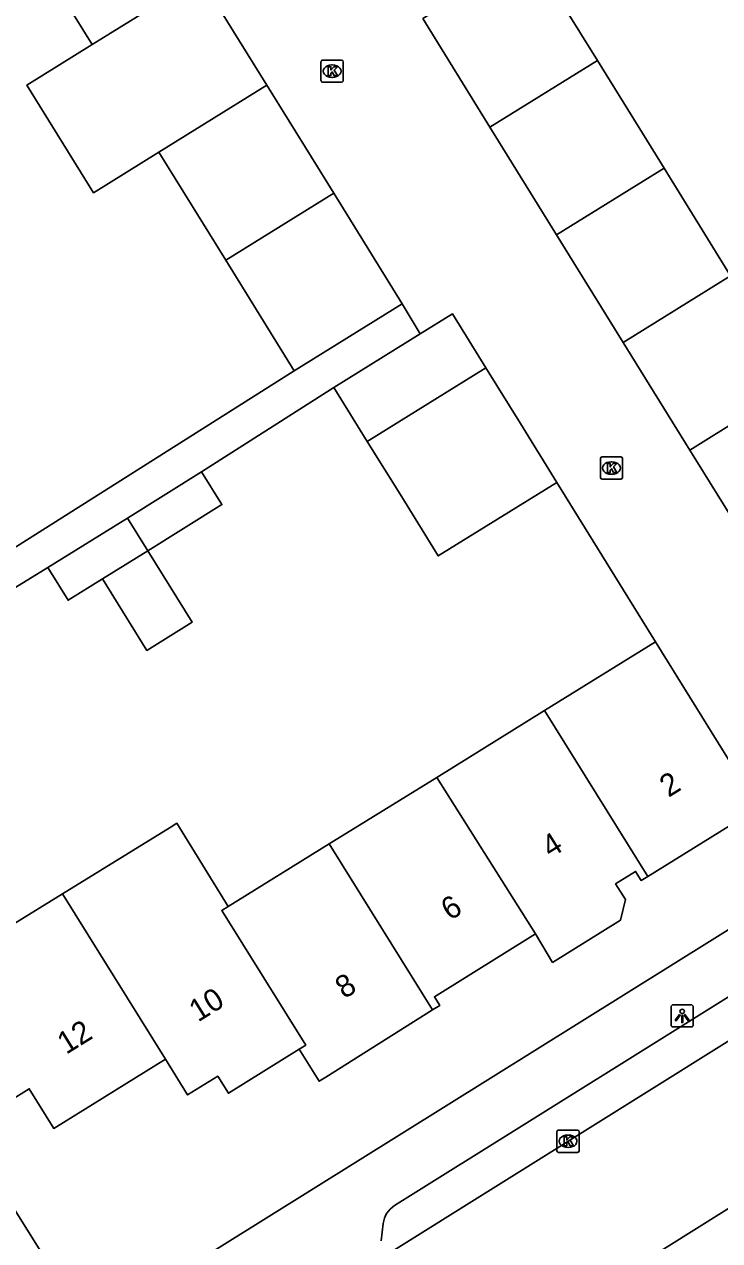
# Model space of a CAD drawing. Extents: x 157767 to 159171, y 387842 to 389425.
# Drawn here: x 158511.1 to 158542.4, y 388184.2 to 388239 of the extents above; entities that cross this region are included whole.
import ezdxf

# ---------------------------------------------------------------- set-up
doc = ezdxf.new("R2010")
doc.units = 0
for name, color, linetype in [('IMGEO_Kolk', 7, 'Continuous'), ('IMGEO_Lichtpunt', 7, 'Continuous'), ('IMGEO_Muur', 7, 'Continuous'), ('IMGEO_Pand', 7, 'Continuous'), ('IMGEO_Pand_nummerreeks', 7, 'Continuous'), ('IMGEO_Rijbaan_lokaal_open', 7, 'Continuous'), ('IMGEO_Voetpad_open', 7, 'Continuous')]:
    doc.layers.add(name, color=color, linetype=linetype)

msp = doc.modelspace()

# ---------------------------------------------------------------- linework, layer by layer
at = {"layer": 'IMGEO_Kolk'}
for p, q in [((158524.499, 388236.446), (158524.499, 388237.298)), ((158524.574, 388237.372), (158525.426, 388237.372)), ((158525.5, 388237.298), (158525.5, 388236.446)), ((158524.987, 388237.152), (158525.012, 388237.152)), ((158525.426, 388236.372), (158524.574, 388236.372)), ((158525.01, 388236.592), (158524.985, 388236.592)), ((158537.077, 388218.578), (158537.077, 388219.43)), ((158537.152, 388219.504), (158538.004, 388219.504)), ((158537.565, 388219.284), (158537.59, 388219.284)), ((158538.078, 388219.43), (158538.078, 388218.578)), ((158537.588, 388218.724), (158537.563, 388218.724)), ((158538.004, 388218.504), (158537.152, 388218.504)), ((158535.121, 388188.268), (158535.121, 388189.12)), ((158535.196, 388189.194), (158536.048, 388189.194)), ((158535.609, 388188.974), (158535.634, 388188.974)), ((158536.122, 388189.12), (158536.122, 388188.268)), ((158536.048, 388188.194), (158535.196, 388188.194)), ((158535.632, 388188.414), (158535.607, 388188.414))]:
    msp.add_line(p, q, dxfattribs=at)
for points in [[(158524.499, 388236.446), (158524.499, 388237.298)], [(158524.574, 388237.372), (158525.426, 388237.372)], [(158525.5, 388237.298), (158525.5, 388236.446)], [(158524.82, 388237.072), (158524.943, 388237.072), (158524.943, 388236.921), (158525.073, 388237.072), (158525.237, 388237.072), (158525.091, 388236.921), (158525.244, 388236.672), (158525.092, 388236.672), (158525.007, 388236.836), (158524.943, 388236.769), (158524.943, 388236.672), (158524.82, 388236.672), (158524.82, 388237.072)], [(158525.426, 388236.372), (158524.574, 388236.372)], [(158537.077, 388218.578), (158537.077, 388219.43)], [(158537.152, 388219.504), (158538.004, 388219.504)], [(158537.398, 388219.204), (158537.521, 388219.204), (158537.521, 388219.053), (158537.651, 388219.204), (158537.815, 388219.204), (158537.669, 388219.053), (158537.822, 388218.804), (158537.67, 388218.804), (158537.585, 388218.968), (158537.521, 388218.901), (158537.521, 388218.804), (158537.398, 388218.804), (158537.398, 388219.204)], [(158538.078, 388219.43), (158538.078, 388218.578)], [(158538.004, 388218.504), (158537.152, 388218.504)], [(158535.121, 388188.268), (158535.121, 388189.12)], [(158535.196, 388189.194), (158536.048, 388189.194)], [(158536.122, 388189.12), (158536.122, 388188.268)], [(158535.442, 388188.894), (158535.565, 388188.894), (158535.565, 388188.743), (158535.695, 388188.894), (158535.859, 388188.894), (158535.713, 388188.743), (158535.866, 388188.494), (158535.714, 388188.494), (158535.629, 388188.658), (158535.565, 388188.591), (158535.565, 388188.494), (158535.442, 388188.494), (158535.442, 388188.894)], [(158536.048, 388188.194), (158535.196, 388188.194)]]:
    msp.add_lwpolyline(points, dxfattribs=at)
for centre, start, end in [((158524.576, 388237.296), 91.552, 178.448), ((158524.576, 388237.296), 91.552, 178.448), ((158525.424, 388237.296), 1.552, 88.448), ((158525.424, 388237.296), 1.552, 88.448), ((158524.576, 388236.448), 181.552, 268.448), ((158524.576, 388236.448), 181.552, 268.448), ((158525.424, 388236.448), 271.552, 358.448), ((158525.424, 388236.448), 271.552, 358.448), ((158537.154, 388219.428), 91.552, 178.448), ((158537.154, 388219.428), 91.552, 178.448), ((158538.002, 388219.428), 1.552, 88.448), ((158538.002, 388219.428), 1.552, 88.448), ((158537.154, 388218.58), 181.552, 268.448), ((158537.154, 388218.58), 181.552, 268.448), ((158538.002, 388218.58), 271.552, 358.448), ((158538.002, 388218.58), 271.552, 358.448), ((158535.198, 388189.118), 91.552, 178.448), ((158535.198, 388189.118), 91.552, 178.448), ((158536.046, 388189.118), 1.552, 88.448), ((158536.046, 388189.118), 1.552, 88.448), ((158535.198, 388188.27), 181.552, 268.448), ((158535.198, 388188.27), 181.552, 268.448), ((158536.046, 388188.27), 271.552, 358.448), ((158536.046, 388188.27), 271.552, 358.448)]:
    msp.add_arc(centre, 0.0765, start, end, dxfattribs=at)
for centre, major_axis, ratio, start_param, end_param in [((158524.986, 388236.872), (-0.387, 0.002), 0.722429, 4.712389, 7.853982), ((158525.011, 388236.872), (-0.39, 0.002), 0.717154, 1.570796, 4.712389), ((158537.564, 388219.004), (-0.387, 0.002), 0.722429, 4.712389, 7.853982), ((158537.589, 388219.004), (-0.39, 0.002), 0.717154, 1.570796, 4.712389), ((158535.608, 388188.694), (-0.387, 0.002), 0.722429, 4.712389, 7.853982), ((158535.633, 388188.694), (-0.39, 0.002), 0.717154, 1.570796, 4.712389)]:
    msp.add_ellipse(centre, major_axis=major_axis, ratio=ratio, start_param=start_param, end_param=end_param, dxfattribs=at)
at = {"layer": 'IMGEO_Lichtpunt'}
for p, q in [((158540.262, 388194.741), (158540.262, 388193.934)), ((158540.262, 388194.741), (158540.262, 388193.934)), ((158541.164, 388194.836), (158540.356, 388194.836)), ((158541.164, 388194.836), (158540.356, 388194.836)), ((158541.258, 388193.934), (158541.258, 388194.741)), ((158541.258, 388193.934), (158541.258, 388194.741)), ((158540.356, 388193.84), (158541.164, 388193.84)), ((158540.356, 388193.84), (158541.164, 388193.84))]:
    msp.add_line(p, q, dxfattribs=at)
for points in [[(158540.636, 388194.405), (158540.675, 388194.377), (158540.487, 388194.115), (158540.449, 388194.142), (158540.636, 388194.405)], [(158540.738, 388194.357), (158540.785, 388194.357), (158540.785, 388194.035), (158540.738, 388194.035), (158540.738, 388194.357)], [(158540.848, 388194.377), (158540.886, 388194.404), (158541.073, 388194.142), (158541.034, 388194.114), (158540.848, 388194.377)]]:
    msp.add_lwpolyline(points, dxfattribs=at)
msp.add_circle((158540.761, 388194.539), 0.0994, dxfattribs=at)
for centre, start, end in [((158540.356, 388194.741), 90, 180), ((158540.356, 388194.741), 90, 180), ((158541.164, 388194.741), 0, 90), ((158541.164, 388194.741), 0, 90), ((158540.356, 388193.934), 180, 270), ((158540.356, 388193.934), 180, 270), ((158541.164, 388193.934), 270, 0), ((158541.164, 388193.934), 270, 360)]:
    msp.add_arc(centre, 0.0946, start, end, dxfattribs=at)
at = {"layer": 'IMGEO_Muur'}
msp.add_lwpolyline([(158535.121, 388218.358), (158539.565, 388211.183)], dxfattribs=at)
at = {"layer": 'IMGEO_Pand'}
for points in [[(158514.202, 388238.068), (158511.184, 388242.939)], [(158529.077, 388239.236), (158533.328, 388241.87), (158533.915, 388242.233), (158536.942, 388237.347)], [(158519.054, 388241.095), (158514.202, 388238.068)], [(158522.06, 388236.243), (158519.054, 388241.095)], [(158532.103, 388234.351), (158529.077, 388239.236)], [(158514.202, 388238.068), (158511.258, 388236.245), (158514.261, 388231.397), (158517.205, 388233.22)], [(158532.103, 388234.351), (158536.942, 388237.347)], [(158536.942, 388237.347), (158539.942, 388232.504)], [(158517.205, 388233.22), (158522.06, 388236.243)], [(158522.06, 388236.243), (158525.074, 388231.378)], [(158535.105, 388229.505), (158532.103, 388234.351)], [(158520.214, 388228.362), (158517.205, 388233.22)], [(158535.105, 388229.505), (158539.942, 388232.504)], [(158539.942, 388232.504), (158542.941, 388227.664)], [(158520.214, 388228.362), (158525.074, 388231.378)], [(158525.074, 388231.378), (158528.16, 388226.396)], [(158538.106, 388224.66), (158535.105, 388229.505)], [(158523.298, 388223.384), (158520.214, 388228.362)], [(158542.941, 388227.664), (158538.106, 388224.66)], [(158528.16, 388226.396), (158523.298, 388223.384)], [(158528.963, 388225.039), (158530.42, 388225.942), (158531.925, 388223.513)], [(158525.078, 388222.633), (158528.963, 388225.039)], [(158541.108, 388219.815), (158538.106, 388224.66)], [(158526.583, 388220.204), (158531.925, 388223.513)], [(158531.925, 388223.513), (158533.474, 388221.012), (158535.121, 388218.358)], [(158526.583, 388220.204), (158525.078, 388222.633)], [(158541.108, 388219.815), (158545.941, 388222.82)], [(158535.121, 388218.358), (158529.777, 388215.048), (158528.132, 388217.703), (158526.583, 388220.204)], [(158544.11, 388214.97), (158541.108, 388219.815)], [(158515.784, 388216.752), (158519.119, 388218.831)], [(158516.701, 388215.281), (158520.036, 388217.36), (158519.119, 388218.831)], [(158512.201, 388214.518), (158515.784, 388216.752)], [(158516.701, 388215.281), (158515.784, 388216.752)], [(158514.657, 388214.015), (158516.701, 388215.281)], [(158516.701, 388215.281), (158518.695, 388212.062), (158516.652, 388210.796), (158514.657, 388214.015)], [(158512.201, 388214.518), (158513.115, 388213.053), (158514.657, 388214.015)], [(158534.555, 388208.08), (158539.565, 388211.183)], [(158539.565, 388211.183), (158544.201, 388203.7)], [(158529.71, 388205.078), (158534.555, 388208.08)], [(158539.217, 388200.612), (158534.555, 388208.08)], [(158524.872, 388202.081), (158529.71, 388205.078)], [(158534.149, 388198.029), (158529.71, 388205.078)], [(158544.201, 388203.7), (158539.217, 388200.612)], [(158512.858, 388199.838), (158517.704, 388202.824), (158518.004, 388203.009), (158520.324, 388199.264)], [(158520.324, 388199.264), (158524.872, 388202.081)], [(158524.872, 388202.081), (158529.526, 388194.606)], [(158539.217, 388200.612), (158538.92, 388200.428), (158538.665, 388200.839), (158537.765, 388200.279), (158538.202, 388199.575), (158537.983, 388198.64), (158534.924, 388196.742), (158534.149, 388198.029)], [(158517.495, 388192.384), (158512.47, 388189.271), (158511.364, 388191.056), (158509.521, 388189.915), (158508.254, 388190.212), (158504.468, 388196.325), (158507.631, 388198.285), (158508.379, 388197.078), (158512.858, 388199.838)], [(158517.495, 388192.384), (158512.858, 388199.838)], [(158523.523, 388192.844), (158523.812, 388193.023), (158520.034, 388199.085), (158520.324, 388199.264)], [(158534.149, 388198.029), (158529.604, 388195.201), (158529.846, 388194.807), (158529.526, 388194.606)], [(158529.526, 388194.606), (158524.712, 388191.579), (158524.42, 388191.396), (158523.523, 388192.844)], [(158523.523, 388192.844), (158520.328, 388190.858), (158519.852, 388191.622), (158518.492, 388190.778), (158517.495, 388192.384)]]:
    msp.add_lwpolyline(points, dxfattribs=at)
at = {"layer": 'IMGEO_Rijbaan_lokaal_open'}
for points in [[(158528.963, 388225.039), (158528.16, 388226.396)], [(158539.565, 388211.183), (158535.121, 388218.358)], [(158549.435, 388197.331), (158527.044, 388183.328)], [(158549.763, 388190.001), (158530.44, 388177.896)]]:
    msp.add_lwpolyline(points, dxfattribs=at)
at = {"layer": 'IMGEO_Voetpad_open'}
for points in [[(158523.298, 388223.384), (158508.858, 388214.257)], [(158519.119, 388218.831), (158525.078, 388222.633)], [(158509.533, 388212.894), (158512.201, 388214.518)], [(158499.498, 388206.676), (158500, 388205.86), (158501.037, 388204.173), (158500, 388203.563), (158499.609, 388203.332), (158504.128, 388196.114), (158513.09, 388181.807)], [(158516.037, 388181.495), (158546.229, 388200.332)], [(158527.813, 388185.797), (158546.159, 388197.27)], [(158527.21, 388184.203), (158527.303, 388184.993)]]:
    msp.add_lwpolyline(points, dxfattribs=at)
msp.add_arc((158528.399, 388184.861), 1.104, 122.0681, 173.1557, dxfattribs=at)

# ---------------------------------------------------------------- texts
at = {"layer": 'IMGEO_Pand_nummerreeks'}
for s, rotation, p in [('2', 31.7816, (158540.146, 388204.152)), ('4', 31.891, (158534.835, 388201.424)), ('6', 31.891, (158530.304, 388198.605)), ('8', 32.1601, (158525.547, 388195.082)), ('10', 31.8221, (158518.964, 388194.037)), ('12', 31.7776, (158513.027, 388192.581))]:
    msp.add_text(s, height=1, rotation=rotation, dxfattribs=at).set_placement(p)

doc.saveas('drawing.dxf')
